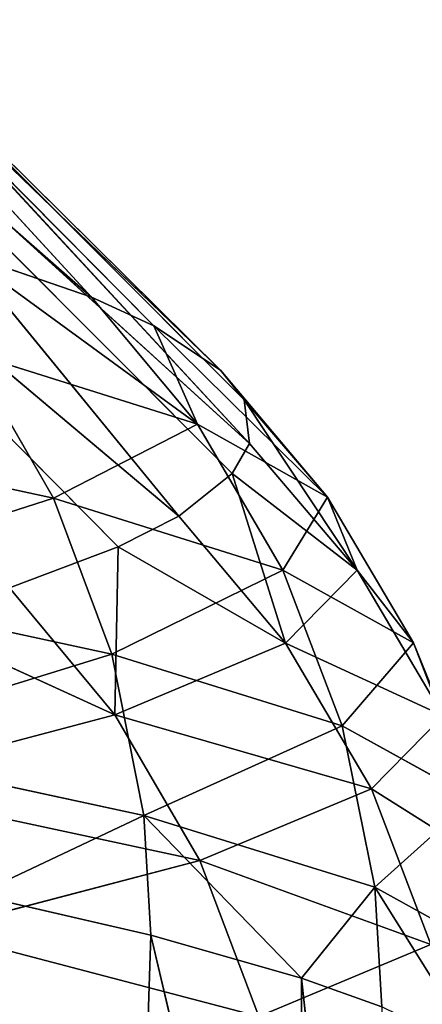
# Model space of a CAD drawing. Extents: x 1 to 183, y 3 to 451.
# Tile 381 of 457: x 118.384 to 119.161, y 345.225 to 347.124. Entities that reach past the tile are written whole.
import ezdxf

# ---------------------------------------------------------------- set-up
doc = ezdxf.new("R2010")
doc.units = 0
doc.header["$LTSCALE"] = 2.54
doc.layers.get('0').update_dxf_attribs({"color": 13, "linetype": 'CONTINUOUS'})

# ---------------------------------------------------------------- blocks, each defined once
blk = doc.blocks.new('DOZOWNIK_DO_MYD_A_FRIEGO_S')
at = {"color": 0}
for p, q in [((118.5223, 346.5883, 86.4416), (117.3422, 347.6235, 85.1847)), ((118.5223, 346.5883, 86.4416), (117.3422, 347.6235, 85.1847)), ((118.6428, 346.5334, 87.3633), (117.6997, 347.4826, 87.4713)), ((117.6997, 347.4826, 87.4713), (118.7713, 346.4479, 88.8)), ((117.6997, 347.4826, 87.4713), (118.7713, 346.4479, 88.8)), ((118.5223, 346.5883, 86.4416), (117.6997, 347.4826, 87.4713)), ((118.6428, 346.5334, 87.3633), (117.6997, 347.4826, 87.4713)), ((118.5223, 346.5883, 86.4416), (117.6997, 347.4826, 87.4713)), ((118.8277, 346.3067, 91.1747), (117.8687, 347.3401, 89.7883)), ((117.8687, 347.3401, 89.7883), (118.7713, 346.4479, 88.8)), ((117.8687, 347.3401, 89.7883), (118.7713, 346.4479, 88.8)), ((117.8687, 347.3401, 89.7883), (118.8174, 346.3909, 89.7583)), ((117.8687, 347.3401, 89.7883), (118.8174, 346.3909, 89.7583)), ((118.8277, 346.3067, 91.1747), (117.8687, 347.3401, 89.7883)), ((118.7942, 346.2482, 92.1604), (117.8462, 347.1975, 92.1121)), ((117.8462, 347.1975, 92.1121), (118.6908, 346.1663, 93.5424)), ((117.8462, 347.1975, 92.1121), (118.6908, 346.1663, 93.5424)), ((118.8277, 346.3067, 91.1747), (117.8462, 347.1975, 92.1121)), ((118.7942, 346.2482, 92.1604), (117.8462, 347.1975, 92.1121)), ((118.8277, 346.3067, 91.1747), (117.8462, 347.1975, 92.1121)), ((117.6333, 347.0561, 94.4192), (118.6908, 346.1663, 93.5424)), ((117.6333, 347.0561, 94.4192), (118.6908, 346.1663, 93.5424)), ((117.6333, 347.0561, 94.4192), (118.5742, 346.1069, 94.5451)), ((117.6333, 347.0561, 94.4192), (118.5742, 346.1069, 94.5451)), ((118.2732, 346.6743, 84.9997), (118.5223, 346.5883, 86.4416)), ((118.7274, 346.3434, 86.4115), (118.2732, 346.6743, 84.9997)), ((118.7274, 346.3434, 86.4115), (118.2732, 346.6743, 84.9997)), ((118.2732, 346.6743, 84.9997), (118.5223, 346.5883, 86.4416)), ((118.5223, 346.5883, 86.4416), (118.7274, 346.3434, 86.4115)), ((118.5223, 346.5883, 86.4416), (118.7274, 346.3434, 86.4115)), ((118.5223, 346.5883, 86.4416), (118.6428, 346.5334, 87.3633)), ((118.5223, 346.5883, 86.4416), (118.6428, 346.5334, 87.3633)), ((118.6428, 346.5334, 87.3633), (118.7713, 346.4479, 88.8)), ((118.9782, 346.2029, 88.7866), (118.6428, 346.5334, 87.3633)), ((118.6428, 346.5334, 87.3633), (118.7274, 346.3434, 86.4115)), ((118.9782, 346.2029, 88.7866), (118.6428, 346.5334, 87.3633)), ((118.6428, 346.5334, 87.3633), (118.7274, 346.3434, 86.4115)), ((118.6428, 346.5334, 87.3633), (118.7713, 346.4479, 88.8)), ((118.7274, 346.3434, 86.4115), (118.287, 346.4817, 84.0763)), ((118.7274, 346.3434, 86.4115), (118.287, 346.4817, 84.0763)), ((118.4492, 346.2008, 84.0388), (118.287, 346.4817, 84.0763)), ((118.4492, 346.2008, 84.0388), (118.287, 346.4817, 84.0763)), ((118.7713, 346.4479, 88.8), (118.9782, 346.2029, 88.7866)), ((118.7713, 346.4479, 88.8), (118.9782, 346.2029, 88.7866)), ((118.7713, 346.4479, 88.8), (118.8174, 346.3909, 89.7583)), ((118.7713, 346.4479, 88.8), (118.8174, 346.3909, 89.7583)), ((118.8174, 346.3909, 89.7583), (118.8277, 346.3067, 91.1747)), ((119.035, 346.0618, 91.1783), (118.8174, 346.3909, 89.7583)), ((118.8174, 346.3909, 89.7583), (118.9782, 346.2029, 88.7866)), ((119.035, 346.0618, 91.1783), (118.8174, 346.3909, 89.7583)), ((118.8174, 346.3909, 89.7583), (118.9782, 346.2029, 88.7866)), ((118.8174, 346.3909, 89.7583), (118.8277, 346.3067, 91.1747)), ((118.4492, 346.2008, 84.0388), (117.823, 346.336, 81.7507)), ((118.4492, 346.2008, 84.0388), (117.823, 346.336, 81.7507)), ((118.4492, 346.2008, 84.0388), (118.7274, 346.3434, 86.4115)), ((118.4492, 346.2008, 84.0388), (118.7274, 346.3434, 86.4115)), ((118.9782, 346.2029, 88.7866), (118.7274, 346.3434, 86.4115)), ((118.9782, 346.2029, 88.7866), (118.7274, 346.3434, 86.4115)), ((118.8921, 346.0624, 86.3873), (118.7274, 346.3434, 86.4115)), ((118.8921, 346.0624, 86.3873), (118.7274, 346.3434, 86.4115)), ((118.8277, 346.3067, 91.1747), (118.7942, 346.2482, 92.1604)), ((118.8277, 346.3067, 91.1747), (118.7942, 346.2482, 92.1604)), ((118.8277, 346.3067, 91.1747), (119.035, 346.0618, 91.1783)), ((118.8277, 346.3067, 91.1747), (119.035, 346.0618, 91.1783)), ((118.7942, 346.2482, 92.1604), (118.6908, 346.1663, 93.5424)), ((118.7942, 346.2482, 92.1604), (118.6908, 346.1663, 93.5424)), ((118.8971, 345.9214, 93.5627), (118.7942, 346.2482, 92.1604)), ((118.7942, 346.2482, 92.1604), (119.035, 346.0618, 91.1783)), ((118.8971, 345.9214, 93.5627), (118.7942, 346.2482, 92.1604)), ((118.7942, 346.2482, 92.1604), (119.035, 346.0618, 91.1783)), ((118.8921, 346.0624, 86.3873), (118.9782, 346.2029, 88.7866)), ((118.8921, 346.0624, 86.3873), (118.9782, 346.2029, 88.7866)), ((119.035, 346.0618, 91.1783), (118.9782, 346.2029, 88.7866)), ((119.035, 346.0618, 91.1783), (118.9782, 346.2029, 88.7866)), ((119.1443, 345.922, 88.7759), (118.9782, 346.2029, 88.7866)), ((119.1443, 345.922, 88.7759), (118.9782, 346.2029, 88.7866)), ((118.5618, 345.9002, 84.0128), (118.4492, 346.2008, 84.0388)), ((118.8921, 346.0624, 86.3873), (118.4492, 346.2008, 84.0388)), ((118.8921, 346.0624, 86.3873), (118.4492, 346.2008, 84.0388)), ((118.5618, 345.9002, 84.0128), (118.4492, 346.2008, 84.0388)), ((118.6908, 346.1663, 93.5424), (118.5742, 346.1069, 94.5451)), ((118.6908, 346.1663, 93.5424), (118.5742, 346.1069, 94.5451)), ((118.6908, 346.1663, 93.5424), (118.8971, 345.9214, 93.5627)), ((118.6908, 346.1663, 93.5424), (118.8971, 345.9214, 93.5627)), ((118.5742, 346.1069, 94.5451), (118.3639, 346.0279, 95.8795)), ((118.5742, 346.1069, 94.5451), (118.3639, 346.0279, 95.8795)), ((118.5742, 346.1069, 94.5451), (118.5678, 345.783, 95.9165)), ((118.5742, 346.1069, 94.5451), (118.5678, 345.783, 95.9165)), ((118.5742, 346.1069, 94.5451), (118.8971, 345.9214, 93.5627)), ((118.5742, 346.1069, 94.5451), (118.8971, 345.9214, 93.5627)), ((119.0065, 345.7619, 86.3705), (118.8921, 346.0624, 86.3873)), ((119.1443, 345.922, 88.7759), (118.8921, 346.0624, 86.3873)), ((119.1443, 345.922, 88.7759), (118.8921, 346.0624, 86.3873)), ((119.0065, 345.7619, 86.3705), (118.8921, 346.0624, 86.3873)), ((118.8971, 345.9214, 93.5627), (119.035, 346.0618, 91.1783)), ((118.8971, 345.9214, 93.5627), (119.035, 346.0618, 91.1783)), ((119.2014, 345.7809, 91.1811), (119.035, 346.0618, 91.1783)), ((119.2014, 345.7809, 91.1811), (119.035, 346.0618, 91.1783)), ((119.1443, 345.922, 88.7759), (119.035, 346.0618, 91.1783)), ((119.1443, 345.922, 88.7759), (119.035, 346.0618, 91.1783)), ((118.5618, 345.9002, 84.0128), (117.9332, 346.0355, 81.7158)), ((118.5618, 345.9002, 84.0128), (117.9332, 346.0355, 81.7158)), ((118.5678, 345.783, 95.9165), (118.3639, 346.0279, 95.8795)), ((118.5678, 345.783, 95.9165), (118.3639, 346.0279, 95.8795)), ((118.1623, 345.9682, 96.8889), (118.5678, 345.783, 95.9165)), ((118.1623, 345.9682, 96.8889), (118.5678, 345.783, 95.9165)), ((118.8971, 345.9214, 93.5627), (118.5678, 345.783, 95.9165)), ((118.8971, 345.9214, 93.5627), (118.5678, 345.783, 95.9165)), ((118.8971, 345.9214, 93.5627), (119.2014, 345.7809, 91.1811)), ((118.8971, 345.9214, 93.5627), (119.2014, 345.7809, 91.1811)), ((118.8971, 345.9214, 93.5627), (119.0628, 345.6405, 93.5791)), ((118.8971, 345.9214, 93.5627), (119.0628, 345.6405, 93.5791)), ((119.2014, 345.7809, 91.1811), (119.1443, 345.922, 88.7759)), ((119.2014, 345.7809, 91.1811), (119.1443, 345.922, 88.7759)), ((119.2597, 345.6215, 88.7684), (119.1443, 345.922, 88.7759)), ((119.2597, 345.6215, 88.7684), (119.1443, 345.922, 88.7759)), ((118.6238, 345.5891, 83.9985), (118.5618, 345.9002, 84.0128)), ((119.0065, 345.7619, 86.3705), (118.5618, 345.9002, 84.0128)), ((119.0065, 345.7619, 86.3705), (118.5618, 345.9002, 84.0128)), ((118.6238, 345.5891, 83.9985), (118.5618, 345.9002, 84.0128)), ((118.0537, 345.6477, 98.2188), (118.5678, 345.783, 95.9165)), ((118.0537, 345.6477, 98.2188), (118.5678, 345.783, 95.9165)), ((118.7316, 345.5021, 95.9462), (118.5678, 345.783, 95.9165)), ((118.7316, 345.5021, 95.9462), (118.5678, 345.783, 95.9165)), ((119.0628, 345.6405, 93.5791), (118.5678, 345.783, 95.9165)), ((119.0628, 345.6405, 93.5791), (118.5678, 345.783, 95.9165)), ((119.2014, 345.7809, 91.1811), (119.0628, 345.6405, 93.5791)), ((119.2014, 345.7809, 91.1811), (119.0628, 345.6405, 93.5791)), ((119.2597, 345.6215, 88.7684), (119.0065, 345.7619, 86.3705)), ((119.2597, 345.6215, 88.7684), (119.0065, 345.7619, 86.3705)), ((119.0695, 345.4508, 86.3612), (119.0065, 345.7619, 86.3705)), ((119.0695, 345.4508, 86.3612), (119.0065, 345.7619, 86.3705)), ((118.6238, 345.5891, 83.9985), (117.9938, 345.7244, 81.6965)), ((118.6238, 345.5891, 83.9985), (117.9938, 345.7244, 81.6965)), ((118.0537, 345.6477, 98.2188), (118.7316, 345.5021, 95.9462)), ((118.0537, 345.6477, 98.2188), (118.7316, 345.5021, 95.9462)), ((118.7316, 345.5021, 95.9462), (119.0628, 345.6405, 93.5791)), ((118.7316, 345.5021, 95.9462), (119.0628, 345.6405, 93.5791)), ((119.1778, 345.3399, 93.5905), (119.0628, 345.6405, 93.5791)), ((119.1778, 345.3399, 93.5905), (119.0628, 345.6405, 93.5791)), ((118.6238, 345.5891, 83.9985), (118.2991, 345.4357, 82.6704)), ((118.6238, 345.5891, 83.9985), (118.2991, 345.4357, 82.6704)), ((119.0695, 345.4508, 86.3612), (118.6238, 345.5891, 83.9985)), ((118.9281, 345.2752, 85.411), (118.6238, 345.5891, 83.9985)), ((119.0695, 345.4508, 86.3612), (118.6238, 345.5891, 83.9985)), ((118.9281, 345.2752, 85.411), (118.6238, 345.5891, 83.9985)), ((118.6373, 345.358, 83.9954), (118.6238, 345.5891, 83.9985)), ((118.6373, 345.358, 83.9954), (118.6238, 345.5891, 83.9985)), ((118.7316, 345.5021, 95.9462), (118.2146, 345.3668, 98.2616)), ((118.7316, 345.5021, 95.9462), (118.2146, 345.3668, 98.2616)), ((118.7316, 345.5021, 95.9462), (118.8454, 345.2015, 95.9669)), ((118.7316, 345.5021, 95.9462), (118.8454, 345.2015, 95.9669)), ((118.9281, 345.2752, 85.411), (119.0695, 345.4508, 86.3612)), ((118.9281, 345.2752, 85.411), (119.0695, 345.4508, 86.3612)), ((119.0695, 345.4508, 86.3612), (119.3232, 345.3104, 88.7643)), ((119.2724, 345.1273, 87.9409), (119.0695, 345.4508, 86.3612)), ((119.0695, 345.4508, 86.3612), (119.3232, 345.3104, 88.7643)), ((119.0832, 345.2197, 86.3592), (119.0695, 345.4508, 86.3612)), ((119.2724, 345.1273, 87.9409), (119.0695, 345.4508, 86.3612)), ((119.0832, 345.2197, 86.3592), (119.0695, 345.4508, 86.3612)), ((118.2991, 345.4357, 82.6704), (118.6373, 345.358, 83.9954)), ((118.2991, 345.4357, 82.6704), (118.6373, 345.358, 83.9954)), ((118.6373, 345.358, 83.9954), (118.5996, 344.2129, 83.8339)), ((118.6373, 345.358, 83.9954), (118.5996, 344.2129, 83.8339)), ((118.6373, 345.358, 83.9954), (118.9281, 344.1206, 85.411)), ((118.6373, 345.358, 83.9954), (118.9281, 344.1206, 85.411)), ((118.6373, 345.358, 83.9954), (118.9281, 345.2752, 85.411)), ((118.6373, 345.358, 83.9954), (118.9281, 345.2752, 85.411)), ((119.1778, 345.3399, 93.5905), (118.8454, 345.2015, 95.9669)), ((119.1778, 345.3399, 93.5905), (118.8454, 345.2015, 95.9669)), ((118.9281, 345.2752, 85.411), (118.9281, 344.1206, 85.411)), ((118.9281, 345.2752, 85.411), (118.9281, 344.1206, 85.411)), ((118.9281, 345.2752, 85.411), (119.0577, 344.0751, 86.1891)), ((118.9281, 345.2752, 85.411), (119.0577, 344.0751, 86.1891)), ((118.9281, 345.2752, 85.411), (119.0832, 345.2197, 86.3592)), ((118.9281, 345.2752, 85.411), (119.0832, 345.2197, 86.3592))]:
    blk.add_line(p, q, dxfattribs=at)
mesh = blk.add_polyface(dxfattribs=at)
corners = [(121.0618, 332.2193, 119.0462), (117.3913, 385.5593, 122.6394), (117.0008, 332.2193, 122.9736)]
mesh.append_faces([[corners[k] for k in face] for face in [(0, 1, 2)]], dxfattribs={"color": 0})
mesh = blk.add_polyface(dxfattribs=at)
corners = [(121.0618, 332.2193, 62.3098), (117.0008, 332.2193, 58.3824), (120.304, 385.5593, 61.4939)]
mesh.append_faces([[corners[k] for k in face] for face in [(0, 1, 2)]], dxfattribs={"color": 0})
mesh = blk.add_polyface(dxfattribs=at)
corners = [(120.304, 385.5593, 61.4939), (117.0008, 332.2193, 58.3824), (117.3913, 385.5593, 58.7166)]
mesh.append_faces([[corners[k] for k in face] for face in [(0, 1, 2)]], dxfattribs={"color": 0})
mesh = blk.add_polyface(dxfattribs=at)
corners = [(121.0618, 332.2193, 119.0462), (120.304, 385.5593, 119.8621), (117.3913, 385.5593, 122.6394)]
mesh.append_faces([[corners[k] for k in face] for face in [(0, 1, 2)]], dxfattribs={"color": 0})
mesh = blk.add_polyface(dxfattribs=at)
corners = [(117.6997, 347.4826, 87.4713), (118.5223, 346.5883, 86.4416), (117.3422, 347.6235, 85.1847)]
mesh.append_faces([[corners[k] for k in face] for face in [(0, 1, 2)]], dxfattribs={"color": 0})
mesh = blk.add_polyface(dxfattribs=at)
corners = [(118.5223, 346.5883, 86.4416), (118.2732, 346.6743, 84.9997), (117.3422, 347.6235, 85.1847)]
mesh.append_faces([[corners[k] for k in face] for face in [(0, 1, 2)]], dxfattribs={"color": 0})
mesh = blk.add_polyface(dxfattribs=at)
corners = [(117.6997, 347.4826, 87.4713), (118.7713, 346.4479, 88.8), (118.6428, 346.5334, 87.3633)]
mesh.append_faces([[corners[k] for k in face] for face in [(0, 1, 2)]], dxfattribs={"color": 0})
mesh = blk.add_polyface(dxfattribs=at)
corners = [(117.8687, 347.3401, 89.7883), (118.7713, 346.4479, 88.8), (117.6997, 347.4826, 87.4713)]
mesh.append_faces([[corners[k] for k in face] for face in [(0, 1, 2)]], dxfattribs={"color": 0})
mesh = blk.add_polyface(dxfattribs=at)
corners = [(117.6997, 347.4826, 87.4713), (118.6428, 346.5334, 87.3633), (118.5223, 346.5883, 86.4416)]
mesh.append_faces([[corners[k] for k in face] for face in [(0, 1, 2)]], dxfattribs={"color": 0})
mesh = blk.add_polyface(dxfattribs=at)
corners = [(117.8462, 347.1975, 92.1121), (118.8277, 346.3067, 91.1747), (117.8687, 347.3401, 89.7883)]
mesh.append_faces([[corners[k] for k in face] for face in [(0, 1, 2)]], dxfattribs={"color": 0})
mesh = blk.add_polyface(dxfattribs=at)
corners = [(117.8687, 347.3401, 89.7883), (118.8174, 346.3909, 89.7583), (118.7713, 346.4479, 88.8)]
mesh.append_faces([[corners[k] for k in face] for face in [(0, 1, 2)]], dxfattribs={"color": 0})
mesh = blk.add_polyface(dxfattribs=at)
corners = [(117.8687, 347.3401, 89.7883), (118.8277, 346.3067, 91.1747), (118.8174, 346.3909, 89.7583)]
mesh.append_faces([[corners[k] for k in face] for face in [(0, 1, 2)]], dxfattribs={"color": 0})
mesh = blk.add_polyface(dxfattribs=at)
corners = [(117.6333, 347.0561, 94.4192), (118.6908, 346.1663, 93.5424), (117.8462, 347.1975, 92.1121)]
mesh.append_faces([[corners[k] for k in face] for face in [(0, 1, 2)]], dxfattribs={"color": 0})
mesh = blk.add_polyface(dxfattribs=at)
corners = [(118.6908, 346.1663, 93.5424), (118.7942, 346.2482, 92.1604), (117.8462, 347.1975, 92.1121)]
mesh.append_faces([[corners[k] for k in face] for face in [(0, 1, 2)]], dxfattribs={"color": 0})
mesh = blk.add_polyface(dxfattribs=at)
corners = [(118.7942, 346.2482, 92.1604), (118.8277, 346.3067, 91.1747), (117.8462, 347.1975, 92.1121)]
mesh.append_faces([[corners[k] for k in face] for face in [(0, 1, 2)]], dxfattribs={"color": 0})
mesh = blk.add_polyface(dxfattribs=at)
corners = [(118.5742, 346.1069, 94.5451), (118.6908, 346.1663, 93.5424), (117.6333, 347.0561, 94.4192)]
mesh.append_faces([[corners[k] for k in face] for face in [(0, 1, 2)]], dxfattribs={"color": 0})
mesh = blk.add_polyface(dxfattribs=at)
corners = [(118.3639, 346.0279, 95.8795), (118.5742, 346.1069, 94.5451), (117.6333, 347.0561, 94.4192)]
mesh.append_faces([[corners[k] for k in face] for face in [(0, 1, 2)]], dxfattribs={"color": 0})
mesh = blk.add_polyface(dxfattribs=at)
corners = [(118.2732, 346.6743, 84.9997), (118.5223, 346.5883, 86.4416), (118.7274, 346.3434, 86.4115)]
mesh.append_faces([[corners[k] for k in face] for face in [(0, 1, 2)]], dxfattribs={"color": 0})
mesh = blk.add_polyface(dxfattribs=at)
corners = [(118.2732, 346.6743, 84.9997), (118.7274, 346.3434, 86.4115), (118.287, 346.4817, 84.0763)]
mesh.append_faces([[corners[k] for k in face] for face in [(0, 1, 2)]], dxfattribs={"color": 0})
mesh = blk.add_polyface(dxfattribs=at)
corners = [(118.5223, 346.5883, 86.4416), (118.6428, 346.5334, 87.3633), (118.7274, 346.3434, 86.4115)]
mesh.append_faces([[corners[k] for k in face] for face in [(0, 1, 2)]], dxfattribs={"color": 0})
mesh = blk.add_polyface(dxfattribs=at)
corners = [(118.6428, 346.5334, 87.3633), (118.7713, 346.4479, 88.8), (118.9782, 346.2029, 88.7866)]
mesh.append_faces([[corners[k] for k in face] for face in [(0, 1, 2)]], dxfattribs={"color": 0})
mesh = blk.add_polyface(dxfattribs=at)
corners = [(118.6428, 346.5334, 87.3633), (118.9782, 346.2029, 88.7866), (118.7274, 346.3434, 86.4115)]
mesh.append_faces([[corners[k] for k in face] for face in [(0, 1, 2)]], dxfattribs={"color": 0})
mesh = blk.add_polyface(dxfattribs=at)
corners = [(118.287, 346.4817, 84.0763), (118.4492, 346.2008, 84.0388), (117.823, 346.336, 81.7507)]
mesh.append_faces([[corners[k] for k in face] for face in [(0, 1, 2)]], dxfattribs={"color": 0})
mesh = blk.add_polyface(dxfattribs=at)
corners = [(118.287, 346.4817, 84.0763), (118.7274, 346.3434, 86.4115), (118.4492, 346.2008, 84.0388)]
mesh.append_faces([[corners[k] for k in face] for face in [(0, 1, 2)]], dxfattribs={"color": 0})
mesh = blk.add_polyface(dxfattribs=at)
corners = [(118.7713, 346.4479, 88.8), (118.8174, 346.3909, 89.7583), (118.9782, 346.2029, 88.7866)]
mesh.append_faces([[corners[k] for k in face] for face in [(0, 1, 2)]], dxfattribs={"color": 0})
mesh = blk.add_polyface(dxfattribs=at)
corners = [(118.8174, 346.3909, 89.7583), (118.8277, 346.3067, 91.1747), (119.035, 346.0618, 91.1783)]
mesh.append_faces([[corners[k] for k in face] for face in [(0, 1, 2)]], dxfattribs={"color": 0})
mesh = blk.add_polyface(dxfattribs=at)
corners = [(118.8174, 346.3909, 89.7583), (119.035, 346.0618, 91.1783), (118.9782, 346.2029, 88.7866)]
mesh.append_faces([[corners[k] for k in face] for face in [(0, 1, 2)]], dxfattribs={"color": 0})
mesh = blk.add_polyface(dxfattribs=at)
corners = [(117.9332, 346.0355, 81.7158), (118.4492, 346.2008, 84.0388), (118.5618, 345.9002, 84.0128), (117.823, 346.336, 81.7507)]
mesh.append_faces([[corners[k] for k in face] for face in [(0, 1, 2), (1, 0, 3)]], dxfattribs={"vtx0": -1, "color": 0})
mesh = blk.add_polyface(dxfattribs=at)
corners = [(118.7274, 346.3434, 86.4115), (118.8921, 346.0624, 86.3873), (118.4492, 346.2008, 84.0388)]
mesh.append_faces([[corners[k] for k in face] for face in [(0, 1, 2)]], dxfattribs={"color": 0})
mesh = blk.add_polyface(dxfattribs=at)
corners = [(118.7274, 346.3434, 86.4115), (118.9782, 346.2029, 88.7866), (118.8921, 346.0624, 86.3873)]
mesh.append_faces([[corners[k] for k in face] for face in [(0, 1, 2)]], dxfattribs={"color": 0})
mesh = blk.add_polyface(dxfattribs=at)
corners = [(118.8277, 346.3067, 91.1747), (118.7942, 346.2482, 92.1604), (119.035, 346.0618, 91.1783)]
mesh.append_faces([[corners[k] for k in face] for face in [(0, 1, 2)]], dxfattribs={"color": 0})
mesh = blk.add_polyface(dxfattribs=at)
corners = [(118.7942, 346.2482, 92.1604), (118.6908, 346.1663, 93.5424), (118.8971, 345.9214, 93.5627)]
mesh.append_faces([[corners[k] for k in face] for face in [(0, 1, 2)]], dxfattribs={"color": 0})
mesh = blk.add_polyface(dxfattribs=at)
corners = [(118.7942, 346.2482, 92.1604), (118.8971, 345.9214, 93.5627), (119.035, 346.0618, 91.1783)]
mesh.append_faces([[corners[k] for k in face] for face in [(0, 1, 2)]], dxfattribs={"color": 0})
mesh = blk.add_polyface(dxfattribs=at)
corners = [(118.9782, 346.2029, 88.7866), (119.1443, 345.922, 88.7759), (118.8921, 346.0624, 86.3873)]
mesh.append_faces([[corners[k] for k in face] for face in [(0, 1, 2)]], dxfattribs={"color": 0})
mesh = blk.add_polyface(dxfattribs=at)
corners = [(118.9782, 346.2029, 88.7866), (119.035, 346.0618, 91.1783), (119.1443, 345.922, 88.7759)]
mesh.append_faces([[corners[k] for k in face] for face in [(0, 1, 2)]], dxfattribs={"color": 0})
mesh = blk.add_polyface(dxfattribs=at)
corners = [(118.5618, 345.9002, 84.0128), (118.8921, 346.0624, 86.3873), (119.0065, 345.7619, 86.3705), (118.4492, 346.2008, 84.0388)]
mesh.append_faces([[corners[k] for k in face] for face in [(0, 1, 2), (1, 0, 3)]], dxfattribs={"vtx0": -1, "color": 0})
mesh = blk.add_polyface(dxfattribs=at)
corners = [(118.6908, 346.1663, 93.5424), (118.5742, 346.1069, 94.5451), (118.8971, 345.9214, 93.5627)]
mesh.append_faces([[corners[k] for k in face] for face in [(0, 1, 2)]], dxfattribs={"color": 0})
mesh = blk.add_polyface(dxfattribs=at)
corners = [(118.5742, 346.1069, 94.5451), (118.3639, 346.0279, 95.8795), (118.5678, 345.783, 95.9165)]
mesh.append_faces([[corners[k] for k in face] for face in [(0, 1, 2)]], dxfattribs={"color": 0})
mesh = blk.add_polyface(dxfattribs=at)
corners = [(118.5742, 346.1069, 94.5451), (118.5678, 345.783, 95.9165), (118.8971, 345.9214, 93.5627)]
mesh.append_faces([[corners[k] for k in face] for face in [(0, 1, 2)]], dxfattribs={"color": 0})
mesh = blk.add_polyface(dxfattribs=at)
corners = [(119.0065, 345.7619, 86.3705), (119.1443, 345.922, 88.7759), (119.2597, 345.6215, 88.7684), (118.8921, 346.0624, 86.3873)]
mesh.append_faces([[corners[k] for k in face] for face in [(0, 1, 2), (1, 0, 3)]], dxfattribs={"vtx0": -1, "color": 0})
mesh = blk.add_polyface(dxfattribs=at)
corners = [(119.035, 346.0618, 91.1783), (118.8971, 345.9214, 93.5627), (119.2014, 345.7809, 91.1811)]
mesh.append_faces([[corners[k] for k in face] for face in [(0, 1, 2)]], dxfattribs={"color": 0})
mesh = blk.add_polyface(dxfattribs=at)
corners = [(119.035, 346.0618, 91.1783), (119.2014, 345.7809, 91.1811), (119.1443, 345.922, 88.7759)]
mesh.append_faces([[corners[k] for k in face] for face in [(0, 1, 2)]], dxfattribs={"color": 0})
mesh = blk.add_polyface(dxfattribs=at)
corners = [(117.9938, 345.7244, 81.6965), (118.5618, 345.9002, 84.0128), (118.6238, 345.5891, 83.9985), (117.9332, 346.0355, 81.7158)]
mesh.append_faces([[corners[k] for k in face] for face in [(0, 1, 2), (1, 0, 3)]], dxfattribs={"vtx0": -1, "color": 0})
mesh = blk.add_polyface(dxfattribs=at)
corners = [(118.3639, 346.0279, 95.8795), (118.1623, 345.9682, 96.8889), (118.5678, 345.783, 95.9165)]
mesh.append_faces([[corners[k] for k in face] for face in [(0, 1, 2)]], dxfattribs={"color": 0})
mesh = blk.add_polyface(dxfattribs=at)
corners = [(118.1623, 345.9682, 96.8889), (118.0537, 345.6477, 98.2188), (118.5678, 345.783, 95.9165)]
mesh.append_faces([[corners[k] for k in face] for face in [(0, 1, 2)]], dxfattribs={"color": 0})
mesh = blk.add_polyface(dxfattribs=at)
corners = [(118.8971, 345.9214, 93.5627), (118.5678, 345.783, 95.9165), (119.0628, 345.6405, 93.5791)]
mesh.append_faces([[corners[k] for k in face] for face in [(0, 1, 2)]], dxfattribs={"color": 0})
mesh = blk.add_polyface(dxfattribs=at)
corners = [(118.8971, 345.9214, 93.5627), (119.0628, 345.6405, 93.5791), (119.2014, 345.7809, 91.1811)]
mesh.append_faces([[corners[k] for k in face] for face in [(0, 1, 2)]], dxfattribs={"color": 0})
mesh = blk.add_polyface(dxfattribs=at)
corners = [(119.2597, 345.6215, 88.7684), (119.2014, 345.7809, 91.1811), (119.317, 345.4803, 91.1831), (119.1443, 345.922, 88.7759)]
mesh.append_faces([[corners[k] for k in face] for face in [(0, 1, 2), (1, 0, 3)]], dxfattribs={"vtx0": -1, "color": 0})
mesh = blk.add_polyface(dxfattribs=at)
corners = [(118.6238, 345.5891, 83.9985), (119.0065, 345.7619, 86.3705), (119.0695, 345.4508, 86.3612), (118.5618, 345.9002, 84.0128)]
mesh.append_faces([[corners[k] for k in face] for face in [(0, 1, 2), (1, 0, 3)]], dxfattribs={"vtx0": -1, "color": 0})
mesh = blk.add_polyface(dxfattribs=at)
corners = [(118.5678, 345.783, 95.9165), (118.0537, 345.6477, 98.2188), (118.7316, 345.5021, 95.9462)]
mesh.append_faces([[corners[k] for k in face] for face in [(0, 1, 2)]], dxfattribs={"color": 0})
mesh = blk.add_polyface(dxfattribs=at)
corners = [(118.5678, 345.783, 95.9165), (118.7316, 345.5021, 95.9462), (119.0628, 345.6405, 93.5791)]
mesh.append_faces([[corners[k] for k in face] for face in [(0, 1, 2)]], dxfattribs={"color": 0})
mesh = blk.add_polyface(dxfattribs=at)
corners = [(119.317, 345.4803, 91.1831), (119.0628, 345.6405, 93.5791), (119.1778, 345.3399, 93.5905), (119.2014, 345.7809, 91.1811)]
mesh.append_faces([[corners[k] for k in face] for face in [(0, 1, 2), (1, 0, 3)]], dxfattribs={"vtx0": -1, "color": 0})
mesh = blk.add_polyface(dxfattribs=at)
corners = [(119.0695, 345.4508, 86.3612), (119.2597, 345.6215, 88.7684), (119.3232, 345.3104, 88.7643), (119.0065, 345.7619, 86.3705)]
mesh.append_faces([[corners[k] for k in face] for face in [(0, 1, 2), (1, 0, 3)]], dxfattribs={"vtx0": -1, "color": 0})
mesh = blk.add_polyface(dxfattribs=at)
corners = [(117.9938, 345.7244, 81.6965), (118.6238, 345.5891, 83.9985), (118.2991, 345.4357, 82.6704)]
mesh.append_faces([[corners[k] for k in face] for face in [(0, 1, 2)]], dxfattribs={"color": 0})
mesh = blk.add_polyface(dxfattribs=at)
corners = [(118.0537, 345.6477, 98.2188), (118.2146, 345.3668, 98.2616), (118.7316, 345.5021, 95.9462)]
mesh.append_faces([[corners[k] for k in face] for face in [(0, 1, 2)]], dxfattribs={"color": 0})
mesh = blk.add_polyface(dxfattribs=at)
corners = [(119.1778, 345.3399, 93.5905), (118.7316, 345.5021, 95.9462), (118.8454, 345.2015, 95.9669), (119.0628, 345.6405, 93.5791)]
mesh.append_faces([[corners[k] for k in face] for face in [(0, 1, 2), (1, 0, 3)]], dxfattribs={"vtx0": -1, "color": 0})
mesh = blk.add_polyface(dxfattribs=at)
corners = [(118.6238, 345.5891, 83.9985), (118.6373, 345.358, 83.9954), (118.2991, 345.4357, 82.6704)]
mesh.append_faces([[corners[k] for k in face] for face in [(0, 1, 2)]], dxfattribs={"color": 0})
mesh = blk.add_polyface(dxfattribs=at)
corners = [(118.6238, 345.5891, 83.9985), (119.0695, 345.4508, 86.3612), (118.9281, 345.2752, 85.411)]
mesh.append_faces([[corners[k] for k in face] for face in [(0, 1, 2)]], dxfattribs={"color": 0})
mesh = blk.add_polyface(dxfattribs=at)
corners = [(118.6238, 345.5891, 83.9985), (118.9281, 345.2752, 85.411), (118.6373, 345.358, 83.9954)]
mesh.append_faces([[corners[k] for k in face] for face in [(0, 1, 2)]], dxfattribs={"color": 0})
mesh = blk.add_polyface(dxfattribs=at)
corners = [(118.8454, 345.2015, 95.9669), (118.2146, 345.3668, 98.2616), (118.3263, 345.0662, 98.2913), (118.7316, 345.5021, 95.9462)]
mesh.append_faces([[corners[k] for k in face] for face in [(0, 1, 2), (1, 0, 3)]], dxfattribs={"vtx0": -1, "color": 0})
mesh = blk.add_polyface(dxfattribs=at)
corners = [(119.0695, 345.4508, 86.3612), (119.0832, 345.2197, 86.3592), (118.9281, 345.2752, 85.411)]
mesh.append_faces([[corners[k] for k in face] for face in [(0, 1, 2)]], dxfattribs={"color": 0})
mesh = blk.add_polyface(dxfattribs=at)
corners = [(119.0695, 345.4508, 86.3612), (119.3232, 345.3104, 88.7643), (119.2724, 345.1273, 87.9409)]
mesh.append_faces([[corners[k] for k in face] for face in [(0, 1, 2)]], dxfattribs={"color": 0})
mesh = blk.add_polyface(dxfattribs=at)
corners = [(119.0695, 345.4508, 86.3612), (119.2724, 345.1273, 87.9409), (119.0832, 345.2197, 86.3592)]
mesh.append_faces([[corners[k] for k in face] for face in [(0, 1, 2)]], dxfattribs={"color": 0})
mesh = blk.add_polyface(dxfattribs=at)
corners = [(118.2991, 345.4357, 82.6704), (118.5996, 344.2129, 83.8339), (118.2991, 344.2812, 82.6704)]
mesh.append_faces([[corners[k] for k in face] for face in [(0, 1, 2)]], dxfattribs={"color": 0})
mesh = blk.add_polyface(dxfattribs=at)
corners = [(118.2991, 345.4357, 82.6704), (118.6373, 345.358, 83.9954), (118.5996, 344.2129, 83.8339)]
mesh.append_faces([[corners[k] for k in face] for face in [(0, 1, 2)]], dxfattribs={"color": 0})
mesh = blk.add_polyface(dxfattribs=at)
corners = [(118.6373, 345.358, 83.9954), (118.9281, 344.1206, 85.411), (118.5996, 344.2129, 83.8339)]
mesh.append_faces([[corners[k] for k in face] for face in [(0, 1, 2)]], dxfattribs={"color": 0})
mesh = blk.add_polyface(dxfattribs=at)
corners = [(118.6373, 345.358, 83.9954), (118.9281, 345.2752, 85.411), (118.9281, 344.1206, 85.411)]
mesh.append_faces([[corners[k] for k in face] for face in [(0, 1, 2)]], dxfattribs={"color": 0})
mesh = blk.add_polyface(dxfattribs=at)
corners = [(119.2412, 345.0288, 93.5967), (118.8454, 345.2015, 95.9669), (118.908, 344.8904, 95.9783), (119.1778, 345.3399, 93.5905)]
mesh.append_faces([[corners[k] for k in face] for face in [(0, 1, 2), (1, 0, 3)]], dxfattribs={"vtx0": -1, "color": 0})
mesh = blk.add_polyface(dxfattribs=at)
corners = [(118.9281, 345.2752, 85.411), (119.0577, 344.0751, 86.1891), (118.9281, 344.1206, 85.411)]
mesh.append_faces([[corners[k] for k in face] for face in [(0, 1, 2)]], dxfattribs={"color": 0})
mesh = blk.add_polyface(dxfattribs=at)
corners = [(118.9281, 345.2752, 85.411), (119.0832, 345.2197, 86.3592), (119.0577, 344.0751, 86.1891)]
mesh.append_faces([[corners[k] for k in face] for face in [(0, 1, 2)]], dxfattribs={"color": 0})

msp = doc.modelspace()

# ---------------------------------------------------------------- block references
at = {"color": 0}
msp.add_blockref('DOZOWNIK_DO_MYD_A_FRIEGO_S', (0, 0), dxfattribs=at)

doc.saveas('drawing.dxf')
